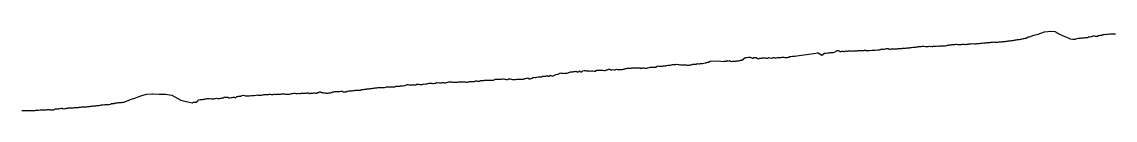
# Model space of a CAD drawing. Extents: x -3793 to 50787, y -1075 to 6138.
# Drawn here: x 24433 to 25408, y 1496 to 1567 of the extents above; entities that cross this region are included whole.
import ezdxf

# ---------------------------------------------------------------- set-up
doc = ezdxf.new("R2010")
doc.units = 0
doc.layers.add('RD_DDB_Profile_EX', color=7, linetype='Continuous')

msp = doc.modelspace()

# ---------------------------------------------------------------- linework, layer by layer
at = {"layer": 'RD_DDB_Profile_EX'}
for points in [[(25301.985641, 1557.20989), (25302.852831, 1557.296675), (25303.732307, 1557.424625), (25304.468277, 1557.49928), (25305.288385, 1557.54004), (25306.118898, 1557.57822), (25306.940062, 1557.78447), (25307.772793, 1557.74011), (25308.595015, 1557.780985), (25309.42997, 1557.902315), (25310.261055, 1558.062865), (25311.09044, 1558.1478), (25312.131835, 1558.264635), (25313.001827, 1558.3458), (25313.878276, 1558.479305), (25314.750994, 1558.560785), (25315.495177, 1558.70159), (25316.324422, 1558.78672), (25317.145514, 1558.86283), (25317.974564, 1559.030605), (25318.799252, 1559.148595), (25319.628106, 1559.31636), (25320.456402, 1559.476385), (25321.292787, 1559.473505), (25322.116975, 1559.555965), (25323.146316, 1559.79403), (25324.026009, 1559.87754), (25324.89532, 1560.09575), (25325.776811, 1560.57381), (25326.532184, 1560.559115), (25327.351471, 1560.72367), (25328.18087, 1560.761865), (25329.833091, 1561.9164), (25331.140784, 1561.97734), (25335.066134, 1563.563395), (25338.831048, 1564.42139), (25344.380926, 1566.31464), (25350.020164, 1566.855815), (25353.597061, 1566.78257), (25358.583343, 1563.976275), (25359.961001, 1563.35372), (25361.186329, 1562.74536), (25365.480096, 1561.016635), (25367.430809, 1560.20643), (25369.783583, 1559.78133), (25370.785345, 1559.826625), (25371.775374, 1559.965725), (25372.777134, 1560.10384), (25373.779237, 1560.5722), (25374.78134, 1560.729525), (25375.779441, 1560.803015), (25376.781544, 1560.888015), (25377.783647, 1560.940955), (25378.785383, 1561.026615), (25379.783851, 1561.167865), (25380.777249, 1561.214975), (25381.779355, 1561.246585), (25382.781461, 1561.31176), (25383.783185, 1561.909215), (25384.781679, 1561.97529), (25385.783785, 1562.18076), (25386.785496, 1562.23938), (25387.7876, 1562.92773), (25388.786109, 1562.860595), (25389.787807, 1562.678975), (25390.781657, 1562.62868), (25391.783357, 1562.631865), (25392.781889, 1563.013695), (25393.783998, 1563.460835), (25394.785685, 1563.513805), (25395.787792, 1563.44286), (25396.789898, 1563.94173), (25397.788013, 1564.03831), (25398.79012, 1564.20198), (25399.783603, 1564.163295), (25400.785713, 1564.19852), (25401.784287, 1564.471585), (25402.785948, 1564.446815), (25403.788058, 1564.548955), (25404.790169, 1564.660985), (25405.788294, 1564.68832), (25406.789326, 1564.733975), (25407.7919, 1564.699925)], [(25104.175312, 1543.048535), (25104.959356, 1542.966845), (25106.511644, 1543.552795), (25107.289151, 1543.59408), (25108.625171, 1543.42362), (25109.469493, 1543.551965), (25110.308571, 1543.7152), (25111.152733, 1543.67503), (25112.139044, 1543.7904), (25112.911904, 1543.48481), (25113.675413, 1543.445785), (25114.446699, 1543.48656), (25115.220455, 1543.560325), (25115.98473, 1543.7522), (25116.754659, 1543.831225), (25117.523446, 1544.524955), (25118.287137, 1544.44772), (25119.661344, 1544.613335), (25120.406501, 1544.652965), (25121.541903, 1544.74435), (25140.690704, 1547.453715), (25141.918364, 1547.636685), (25142.580949, 1547.551605), (25145.891332, 1545.691665), (25148.374371, 1547.30314), (25149.465864, 1547.38839), (25150.328065, 1547.56166), (25151.198057, 1547.433135), (25151.979513, 1547.602055), (25152.804299, 1547.56308), (25153.620889, 1547.927665), (25154.445503, 1547.97068), (25155.269184, 1548.01364), (25156.085087, 1548.013195), (25156.907487, 1548.343545), (25158.55233, 1548.998425), (25159.373624, 1549.698025), (25160.490913, 1549.781975), (25161.35788, 1549.437305), (25162.216443, 1548.91815), (25163.087276, 1548.959265), (25163.851635, 1549.106545), (25164.670772, 1549.27158), (25165.488955, 1548.9471), (25166.298707, 1548.946635), (25167.120007, 1549.311315), (25167.937059, 1549.190655), (25168.747449, 1549.190225), (25169.563194, 1549.314325), (25170.377989, 1549.31603), (25171.526178, 1549.33792), (25172.383982, 1549.37613), (25173.247647, 1549.291815), (25174.110556, 1549.33676), (25174.911588, 1549.47826), (25175.715191, 1549.55872), (25176.527174, 1549.520325), (25177.341232, 1549.51744), (25178.145486, 1549.67894), (25178.956314, 1549.59998), (25179.766169, 1549.60202), (25180.569926, 1549.7229), (25181.387265, 1549.679695), (25182.556355, 1549.67957), (25183.416713, 1549.59589), (25184.26853, 1550.19595), (25185.12783, 1549.6404), (25185.966088, 1549.78618), (25186.772284, 1549.86328), (25187.570019, 1549.742165), (25188.375604, 1549.66423), (25190.504172, 1550.021075), (25193.586268, 1550.17975), (25194.442869, 1550.310085), (25195.298687, 1550.14152), (25196.150767, 1550.2211), (25197.023633, 1550.343915), (25197.823616, 1550.70471), (25198.379322, 1550.7115), (25199.166329, 1551.351085), (25199.943979, 1550.876615), (25200.722862, 1550.885715), (25201.502926, 1550.850505), (25202.280879, 1551.091515), (25203.056729, 1551.21369), (25203.84373, 1551.412325), (25205.160162, 1551.45853), (25206.000608, 1551.07346), (25206.846831, 1551.07554), (25207.685223, 1551.28612), (25208.598679, 1551.342425), (25209.382599, 1551.344385), (25210.167249, 1551.263535), (25210.943077, 1551.223975), (25211.725784, 1551.226015), (25212.506866, 1551.18154), (25213.289381, 1551.14452), (25214.070872, 1551.49821), (25214.856297, 1551.532445), (25216.187802, 1551.54955), (25217.031538, 1551.635705)], [(25217.031538, 1551.635705), (25217.866872, 1551.677295), (25218.71408, 1551.88506), (25219.66177, 1551.924805), (25220.440041, 1551.926615), (25221.209273, 1551.96493), (25221.988789, 1552.117615), (25222.76581, 1552.119295), (25223.535747, 1552.080125), (25224.311321, 1552.12057), (25225.088807, 1552.31021), (25225.864181, 1552.350545), (25227.223636, 1552.67109), (25228.063928, 1552.71544), (25228.899163, 1552.75098), (25229.739302, 1552.795325), (25230.730069, 1553.091645), (25231.492214, 1553.12935), (25232.263815, 1553.240715), (25233.034505, 1553.39715), (25233.797374, 1553.396505), (25234.571552, 1553.39281), (25235.340956, 1553.47235), (25236.104549, 1553.62546), (25236.881308, 1553.54504), (25238.262455, 1553.322155), (25239.091862, 1553.196285), (25239.929213, 1553.198575), (25240.765724, 1553.45127), (25241.599919, 1553.529185), (25242.556947, 1553.43998), (25243.320798, 1553.47974), (25244.07605, 1553.44129), (25244.841787, 1553.400825), (25245.604316, 1553.47869), (25246.360313, 1553.47828), (25247.128706, 1553.552135), (25247.885869, 1553.742265), (25249.292808, 1553.914365), (25250.127213, 1553.750115), (25250.963767, 1553.74712), (25251.790192, 1553.996305), (25252.623575, 1554.03994), (25253.462178, 1553.82902), (25254.28918, 1553.82851), (25255.12154, 1553.955465), (25256.155594, 1554.005775), (25257.022412, 1554.21757), (25257.895462, 1554.48105), (25258.767815, 1554.483155), (25259.512232, 1554.88753), (25260.333991, 1554.804), (25261.166131, 1554.88261), (25261.988811, 1555.089055), (25262.819052, 1555.17481), (25263.65329, 1555.212275), (25264.476561, 1555.21158), (25265.312736, 1555.249105), (25266.13693, 1555.289905), (25267.176767, 1554.977675), (25268.050831, 1554.97476), (25268.914445, 1555.148225), (25269.790068, 1555.101885), (25270.548958, 1555.166505), (25271.369081, 1555.24863), (25272.199447, 1555.411155), (25273.023067, 1555.198865), (25273.852874, 1555.20098), (25274.67961, 1555.36122), (25275.509247, 1555.48752), (25276.339109, 1555.48238), (25277.168573, 1555.567265), (25278.001572, 1555.6868), (25279.067443, 1555.78107), (25279.940281, 1555.870335), (25280.808792, 1555.77749), (25281.575848, 1555.851405), (25282.405263, 1555.765545), (25283.226077, 1555.806325), (25284.05755, 1555.96865), (25284.879348, 1555.96811), (25285.712885, 1556.006445), (25286.535668, 1556.047335), (25287.371275, 1556.168685), (25288.195046, 1556.292565), (25289.03273, 1556.372725), (25290.092232, 1556.69004), (25290.960652, 1556.7257), (25291.834882, 1556.728725), (25292.705877, 1556.72079), (25293.431937, 1556.80796), (25294.261575, 1556.893715), (25295.084021, 1556.84429), (25295.913478, 1556.847385), (25296.739263, 1557.170655), (25297.568537, 1557.173555), (25298.397673, 1557.124475), (25299.226762, 1557.3346), (25300.059259, 1557.32722), (25301.107861, 1557.125805), (25301.985641, 1557.20989)], [(24994.737155, 1534.842625), (24995.81446, 1534.89771), (24996.793418, 1534.85537), (24997.772904, 1534.868195), (24998.940527, 1535.648945), (24999.912054, 1535.9441), (25000.886829, 1535.70521), (25001.852382, 1535.758535), (25002.814577, 1535.81167), (25003.773431, 1535.86462), (25004.731001, 1536.01741), (25005.692234, 1536.019805), (25006.829893, 1536.03482), (25007.795281, 1536.23314), (25008.7643, 1536.56984), (25010.00142, 1536.575635), (25010.965728, 1536.721125), (25011.913695, 1536.81693), (25012.875336, 1537.24805), (25013.822035, 1537.248355), (25014.781017, 1537.20249), (25015.735955, 1537.34413), (25016.681843, 1537.439705), (25017.837128, 1537.36723), (25018.795868, 1537.22278), (25019.76693, 1537.03197), (25020.724752, 1536.98413), (25021.983216, 1537.025905), (25022.928496, 1537.073845), (25023.8875, 1537.02836), (25024.839436, 1536.884165), (25025.783934, 1536.74189), (25026.740163, 1536.74422), (25027.683443, 1536.792135), (25028.637122, 1536.841885), (25029.801589, 1536.824985), (25030.770506, 1537.405325), (25031.726132, 1537.453875), (25032.991266, 1537.606295), (25033.943717, 1537.65838), (25034.893279, 1538.03643), (25035.84962, 1537.801345), (25036.791645, 1537.801745), (25037.745523, 1538.23053), (25038.686375, 1538.136105), (25039.637482, 1538.134645), (25040.808076, 1538.32735), (25041.771123, 1538.613895), (25042.728496, 1538.71455), (25043.908735, 1539.40481), (25044.873181, 1539.3585), (25046.288093, 1540.17511), (25053.592093, 1540.482045), (25058.37953, 1540.055135), (25058.974253, 1540.12444), (25059.824114, 1540.20506), (25060.625829, 1540.32601), (25061.432338, 1540.80664), (25062.243684, 1540.17005), (25063.662637, 1540.90723), (25064.500824, 1540.344665), (25065.348566, 1540.041855), (25066.202464, 1540.074775), (25067.060284, 1540.1934), (25067.887262, 1540.35873), (25068.681229, 1540.26775), (25069.478146, 1540.18167), (25070.274354, 1540.54201), (25071.077437, 1540.50401), (25071.885357, 1540.501115), (25072.68226, 1540.70119), (25073.484111, 1540.983785), (25074.661874, 1541.07541), (25077.228163, 1543.126825), (25078.084642, 1543.38449), (25078.933342, 1543.564285), (25080.519407, 1543.88315), (25081.318641, 1543.80192), (25082.108265, 1543.76184), (25083.698985, 1543.01), (25084.488065, 1543.00956), (25085.290883, 1543.36481), (25086.550976, 1543.41822), (25087.40453, 1543.420075), (25089.102049, 1542.31546), (25089.99401, 1542.569135), (25090.783702, 1543.004445), (25091.573879, 1542.96157), (25092.355308, 1543.000305), (25093.143709, 1543.31751), (25094.711896, 1543.27997), (25095.505742, 1543.11932), (25096.291763, 1543.003825), (25097.591322, 1542.973665), (25098.431905, 1543.354065), (25100.128012, 1542.936045), (25101.069296, 1543.050905), (25101.840965, 1543.043685), (25102.622445, 1543.43569), (25103.402808, 1543.360375), (25104.175312, 1543.048535)], [(24890.83748, 1525.59774), (24891.814275, 1525.83424), (24892.912752, 1526.132385), (24893.879293, 1526.172755), (24894.849262, 1526.262075), (24895.822677, 1526.253925), (24896.8076, 1526.787965), (24897.78715, 1526.78073), (24898.770195, 1526.77347), (24899.851064, 1526.735585), (24900.844648, 1527.521935), (24901.830218, 1526.968695), (24902.818334, 1526.959485), (24903.850446, 1527.69577), (24905.830383, 1526.69015), (24906.820009, 1527.47553), (24908.810427, 1528.40621), (24909.817816, 1528.55235), (24910.160965, 1528.567115), (24910.817589, 1528.604715), (24912.808094, 1529.715575), (24913.840728, 1529.47426), (24914.838636, 1529.43216), (24915.83342, 1529.291), (24916.825092, 1529.496895), (24917.822147, 1529.5998), (24918.808356, 1529.65653), (24919.791492, 1529.66376), (24921.824395, 1530.69933), (24922.812832, 1530.691385), (24923.807571, 1530.83796), (24924.858715, 1530.942505), (24925.84006, 1531.03257), (24926.833401, 1531.42732), (24927.827895, 1530.77867), (24928.818153, 1530.76909), (24929.816339, 1531.51376), (24930.805823, 1530.766935), (24931.804343, 1530.757305), (24932.810464, 1531.5037), (24933.975477, 1531.78286), (24934.811151, 1531.95751), (24935.811749, 1531.71068), (24936.811273, 1531.513985), (24937.803231, 1531.523735), (24938.799344, 1531.57637), (24939.794391, 1531.38031), (24940.823234, 1531.489785), (24941.820014, 1531.691505), (24942.815978, 1531.346565), (24943.849917, 1531.31595), (24944.842812, 1532.11065), (24945.834621, 1532.064225), (24947.801481, 1532.27108), (24948.789434, 1532.27399), (24949.77631, 1532.276895), (24950.753339, 1532.237495), (24951.839108, 1531.94879), (24952.828852, 1531.80395), (24953.813645, 1532.356995), (24954.886646, 1532.365105), (24955.870004, 1533.05385), (24956.850173, 1533.01428), (24957.830041, 1532.381975), (24958.808819, 1532.433925), (24959.780546, 1532.834235), (24960.755863, 1532.35004), (24961.730099, 1532.35317), (24962.866168, 1532.999185), (24963.840599, 1532.64881), (24964.817185, 1532.68994), (24965.914417, 1532.697195), (24966.88223, 1532.68871), (24967.852952, 1532.729075), (24968.826599, 1533.210125), (24969.803181, 1533.006275), (24970.788524, 1533.679185), (24971.779737, 1533.57705), (24972.765881, 1534.062615), (24973.83306, 1534.06208), (24974.818939, 1533.85655), (24975.807074, 1533.84906), (24976.835332, 1534.23845), (24977.830444, 1534.129115), (24978.818155, 1534.27126), (24979.808988, 1534.41385), (24980.802959, 1534.30731), (24981.917374, 1534.38253), (24982.804853, 1534.253435), (24983.807103, 1534.158375), (24984.808581, 1533.820795), (24985.801034, 1534.125185), (24986.790863, 1534.130905), (24987.849163, 1533.95487), (24988.846855, 1534.05807), (24989.835781, 1534.115635), (24990.827621, 1534.229395), (24991.807628, 1534.580385), (24992.784042, 1534.881165), (24993.756883, 1534.88788), (24994.737155, 1534.842625)], [(24715.949321, 1513.13742), (24716.872346, 1513.316235), (24717.805264, 1513.31291), (24718.221963, 1513.333775), (24719.12726, 1512.79516), (24720.022486, 1512.88469), (24720.92642, 1512.97752), (24721.833807, 1512.883665), (24722.729697, 1513.46944), (24723.632454, 1513.561985), (24724.534221, 1513.60937), (24725.438756, 1513.60334), (24726.038025, 1513.662515), (24726.966038, 1513.757715), (24727.893275, 1513.945335), (24728.811771, 1514.037225), (24729.247801, 1514.06619), (24730.150337, 1514.24251), (24731.043266, 1514.466815), (24731.945014, 1514.469175), (24732.845745, 1514.471535), (24733.74358, 1514.42035), (24734.64412, 1514.46771), (24735.543644, 1514.784685), (24736.436735, 1514.919015), (24737.051537, 1514.973745), (24737.980176, 1515.293815), (24738.906285, 1515.296125), (24739.823564, 1515.34176), (24740.274783, 1515.38719), (24741.174406, 1515.613595), (24742.065164, 1515.60751), (24742.964593, 1515.744335), (24743.862977, 1515.746575), (24744.752936, 1515.746035), (24745.656349, 1516.236285), (24746.553492, 1516.19342), (24747.44415, 1516.2826), (24748.067608, 1516.32335), (24748.992384, 1516.50993), (24749.919779, 1516.64538), (24750.835785, 1516.598755), (24751.30331, 1516.625025), (24752.200472, 1516.582505), (24753.096559, 1516.67394), (24753.985251, 1516.7131), (24754.881139, 1516.804545), (24755.768492, 1516.848735), (24756.662904, 1517.118685), (24757.563805, 1517.29491), (24758.451877, 1517.20509), (24759.345013, 1517.251555), (24760.007854, 1517.32886), (24760.930565, 1517.37709), (24761.848464, 1517.325255), (24762.77102, 1517.32748), (24763.228071, 1517.38213), (24764.121505, 1517.38455), (24765.00493, 1517.294965), (24765.900321, 1518.00416), (24766.792446, 1517.917175), (24767.676609, 1517.91667), (24768.559826, 1517.87931), (24769.44803, 1517.970215), (24770.325176, 1518.242975), (24771.027223, 1518.30118), (24771.953847, 1518.30618), (24772.866362, 1518.35937), (24773.781051, 1518.315925), (24774.292634, 1518.37777), (24776.053204, 1519.52746), (24776.928256, 1519.533155), (24778.672983, 1518.712125), (24779.538222, 1519.198085), (24780.408129, 1519.026055), (24781.267329, 1519.162925), (24782.075484, 1519.216915), (24782.980204, 1519.17402), (24783.880336, 1519.09146), (24784.782403, 1519.63386), (24785.378286, 1519.62479), (24786.241582, 1519.67407), (24787.10267, 1519.24695), (24787.959807, 1519.29691), (24788.82486, 1519.472545), (24789.675204, 1519.436535), (24790.528606, 1519.82213), (24791.372911, 1519.998125), (24792.21359, 1519.833845), (24793.12922, 1519.988455), (24794.020482, 1520.079695), (24794.907395, 1520.22067), (24795.796013, 1520.444625), (24796.483501, 1520.439305), (24797.327516, 1520.65589), (24798.169044, 1520.448195), (24799.006941, 1520.28773), (24799.844978, 1520.16446), (24800.676815, 1520.58894), (24801.511386, 1520.63254), (24802.337216, 1521.054795)], [(24802.337216, 1521.054795), (24803.159439, 1520.97725), (24804.179436, 1521.096585), (24805.057441, 1520.836165), (24805.939485, 1520.846645), (24806.814338, 1521.02349), (24807.598404, 1521.041255), (24808.422481, 1521.089275), (24809.243799, 1520.76411), (24810.061805, 1520.85342), (24810.879659, 1521.14113), (24811.691652, 1521.270035), (24812.506069, 1521.434635), (24813.312104, 1521.684245), (24814.123109, 1521.80755), (24815.245834, 1521.86881), (24816.110715, 1521.827565), (24816.969685, 1521.43422), (24817.830814, 1521.34237), (24818.699145, 1521.331775), (24819.484415, 1521.41205), (24820.288477, 1521.48732), (24821.097343, 1521.517115), (24821.908549, 1521.674495), (24822.727291, 1521.66419), (24823.545747, 1521.69974), (24824.37453, 1521.689475), (24825.200345, 1521.725255), (24826.039336, 1521.839035), (24827.102578, 1521.91287), (24827.975265, 1521.6874), (24828.850247, 1521.50526), (24829.732507, 1521.58051), (24830.455249, 1521.68969), (24831.275623, 1521.72387), (24832.100708, 1522.0426), (24832.928865, 1522.11929), (24833.764713, 1521.98161), (24834.600777, 1522.016745), (24835.447578, 1522.08803), (24836.291676, 1522.039355), (24837.139076, 1522.538955), (24838.084654, 1522.564605), (24838.973916, 1522.240115), (24839.864082, 1522.233345), (24840.76161, 1522.489265), (24841.657834, 1523.066215), (24842.563734, 1523.010405), (24843.466084, 1523.00465), (24844.380462, 1523.083985), (24844.984715, 1523.131235), (24845.907396, 1523.263835), (24846.836288, 1523.25178), (24847.76384, 1523.29194), (24848.158618, 1523.296865), (24849.059094, 1523.245295), (24849.964581, 1523.1423), (24850.871466, 1523.181395), (24851.785802, 1523.16915), (24852.699174, 1523.25419), (24853.622476, 1523.51733), (24854.542412, 1524.154525), (24855.474801, 1524.14489), (24855.962575, 1524.21688), (24856.908316, 1524.16645), (24857.850825, 1524.20119), (24858.792256, 1524.00593), (24859.1147, 1524.01564), (24860.032551, 1524.00891), (24860.955333, 1524.36717), (24861.880062, 1524.36094), (24862.812341, 1524.2092), (24863.744035, 1524.15603), (24864.685944, 1524.00301), (24865.624692, 1523.949285), (24866.576367, 1524.359215), (24866.942103, 1524.390085), (24867.893607, 1524.47855), (24868.847316, 1524.08842), (24870.046744, 1524.001805), (24870.98321, 1523.9938), (24871.932402, 1523.895035), (24872.874191, 1523.839495), (24873.819009, 1524.25798), (24874.766871, 1524.25034), (24875.724672, 1524.151235), (24876.677948, 1524.048175), (24877.914533, 1524.00805), (24878.876171, 1524.14436), (24879.849033, 1524.2366), (24881.003437, 1524.72704), (24881.95259, 1524.76658), (24882.904939, 1525.09412), (24883.8605, 1525.23053), (24884.827855, 1524.55314), (24885.789132, 1524.592625), (24886.753663, 1524.87356), (24887.721466, 1525.155455), (24888.891159, 1525.9565), (24889.863111, 1525.655135), (24890.83748, 1525.59774)], [(24628.780371, 1509.47693), (24630.195031, 1509.7347), (24631.023202, 1509.49658), (24631.846752, 1509.42361), (24632.665716, 1509.269365), (24633.708878, 1509.29035), (24634.474737, 1509.299405), (24635.234978, 1509.345955), (24635.982611, 1509.465535), (24636.73231, 1509.399235), (24637.476566, 1509.444945), (24638.215437, 1509.564415), (24639.02586, 1509.6084), (24639.766814, 1509.605505), (24641.376639, 1509.74621), (24642.17464, 1510.0992), (24642.968526, 1510.010975), (24643.769221, 1509.96737), (24644.899033, 1509.936555), (24645.632699, 1509.930635), (24646.368702, 1509.96456), (24647.109321, 1510.07011), (24647.85393, 1510.28795), (24648.598086, 1510.50908), (24649.349792, 1510.542035), (24650.105577, 1510.350195), (24650.85804, 1510.42273), (24652.380355, 1510.610805), (24653.181236, 1510.764775), (24653.993791, 1510.839705), (24654.805713, 1510.592065), (24655.895027, 1510.576015), (24656.639752, 1510.607465), (24657.388694, 1510.71448), (24658.139532, 1510.635955), (24658.895987, 1510.59208), (24659.656758, 1510.66186), (24660.416405, 1510.65873), (24661.184854, 1510.729005), (24661.953056, 1510.72175), (24663.370115, 1510.9043), (24664.189625, 1510.94125), (24665.01408, 1511.13968), (24665.842126, 1511.090645), (24666.87965, 1511.034535), (24667.637824, 1510.80152), (24668.399414, 1510.83255), (24669.165584, 1510.863765), (24669.933132, 1510.82145), (24670.707465, 1510.69812), (24671.480999, 1510.655345), (24673.046263, 1511.495385), (24673.830083, 1511.492575), (24675.191329, 1511.64179), (24676.028728, 1511.59231), (24676.869938, 1511.374335), (24677.710212, 1511.370065), (24678.625239, 1511.40336), (24679.401022, 1511.551945), (24680.181764, 1511.42666), (24680.96444, 1511.42251), (24681.754024, 1511.53291), (24682.548697, 1511.56486), (24683.336324, 1511.559035), (24684.140688, 1511.55145), (24684.950283, 1511.58375), (24686.187218, 1511.74929), (24687.036949, 1511.829285), (24687.892537, 1511.904735), (24688.75221, 1511.50852), (24689.598857, 1511.525635), (24690.391698, 1511.56016), (24691.188922, 1511.63006), (24691.991601, 1511.660175), (24692.7956, 1511.9373), (24693.60176, 1512.00689), (24694.413583, 1511.71807), (24695.236578, 1511.78956), (24696.065289, 1512.10678), (24697.172316, 1512.158375), (24698.037798, 1512.76231), (24698.909155, 1512.75372), (24699.784876, 1512.30776), (24700.557357, 1512.31378), (24701.369098, 1512.104015), (24702.185119, 1512.01171), (24703.007125, 1511.960015), (24703.823895, 1511.786195), (24704.657329, 1511.65022), (24705.496939, 1511.76349), (24706.334253, 1511.841065), (24707.18488, 1511.829855), (24708.147302, 1511.951205), (24709.918868, 1512.730595), (24710.812277, 1512.762805), (24711.710404, 1513.018975), (24712.606409, 1513.057655), (24713.506972, 1513.088075), (24714.418892, 1513.12156), (24715.028271, 1513.14391), (24715.949321, 1513.13742)], [(24496.98382, 1500.29982), (24497.801135, 1500.342245), (24498.619848, 1500.46076), (24499.436993, 1500.62572), (24500.573122, 1500.68974), (24501.427893, 1500.73239), (24502.294366, 1500.81627), (24503.149894, 1501.2036), (24503.941935, 1501.258525), (24504.758262, 1501.37846), (24505.565763, 1501.41879), (24506.38412, 1501.37613), (24507.192591, 1501.416495), (24508.012984, 1501.496035), (24508.822426, 1501.495705), (24509.644862, 1501.65694), (24510.459997, 1501.65822), (24511.598207, 1501.78479), (24512.45527, 1502.55568), (24513.31846, 1502.341765), (24514.173551, 1502.341415), (24514.983273, 1502.387435), (24515.797157, 1502.95321), (24516.60241, 1502.95293), (24517.418388, 1503.113735), (24518.224642, 1503.11348), (24519.04272, 1503.233935), (24519.849975, 1503.355625), (24520.67016, 1503.354365), (24521.483148, 1503.355275), (24522.623508, 1503.49692), (24523.479896, 1503.665585), (24524.411837, 1503.8225), (24530.823931, 1506.559925), (24532.330627, 1506.884575), (24537.122494, 1508.76683), (24537.969865, 1509.106865), (24538.747133, 1509.342965), (24543.609103, 1510.684905), (24548.909579, 1510.92597), (24549.248341, 1510.94425), (24549.559078, 1510.936225), (24554.887579, 1510.72464), (24560.696664, 1510.80934), (24566.166056, 1509.84801), (24568.911783, 1508.52523), (24574.368408, 1505.341705), (24579.085811, 1504.288185), (24584.723172, 1502.918245), (24585.62135, 1503.71602), (24586.440601, 1503.51346), (24587.254236, 1503.512995), (24588.066938, 1503.756285), (24589.305936, 1504.83186), (24590.13349, 1505.956885), (24590.969233, 1505.79177), (24591.804127, 1506.043265), (24592.631248, 1506.1262), (24593.645963, 1506.09887), (24594.404851, 1506.17568), (24595.162614, 1506.290125), (24595.922004, 1506.326365), (24596.672464, 1506.741815), (24597.428895, 1506.780365), (24598.184206, 1506.89433), (24598.934093, 1506.856425), (24599.687865, 1506.593115), (24601.176949, 1506.787665), (24602.006193, 1506.74779), (24602.834574, 1506.666645), (24603.659668, 1506.74538), (24604.487887, 1506.87092), (24605.315244, 1506.954995), (24606.136385, 1507.07866), (24606.962558, 1506.914725), (24608.053058, 1506.966655), (24608.920963, 1507.011535), (24609.788172, 1507.272685), (24610.585835, 1507.28308), (24611.400292, 1507.48791), (24612.224791, 1507.445025), (24613.048257, 1508.103055), (24613.863302, 1508.184915), (24614.68556, 1508.06278), (24615.502665, 1508.028935), (24616.313707, 1508.076785), (24617.118753, 1507.556275), (24617.913082, 1507.603985), (24619.103114, 1507.740805), (24619.96036, 1507.922265), (24620.812771, 1508.1027), (24621.721814, 1508.11785), (24622.531585, 1507.853275), (24623.334261, 1507.86407), (24624.130977, 1508.7019), (24624.914492, 1508.825935), (24625.700024, 1508.911275), (24626.479784, 1508.91803), (24627.253835, 1509.041245), (24628.022239, 1509.08617), (24628.780371, 1509.47693)], [(24432.47592, 1496.110345), (24433.225295, 1496.18272), (24433.978335, 1496.221345), (24434.73103, 1496.25633), (24435.483887, 1496.10682), (24436.239917, 1496.103955), (24437.730505, 1496.252245), (24438.55256, 1496.048865), (24439.369562, 1496.08568), (24440.195665, 1496.083485), (24441.285744, 1496.109425), (24442.026993, 1496.071715), (24442.77742, 1496.03223), (24443.519715, 1496.069245), (24444.272338, 1496.14198), (24445.015681, 1496.403635), (24445.770508, 1496.551695), (24446.521958, 1496.548525), (24447.27194, 1496.549735), (24448.76765, 1496.75445), (24449.583081, 1496.7498), (24450.397515, 1496.872425), (24451.223323, 1496.74692), (24452.043577, 1496.78335), (24453.078908, 1496.7913), (24453.826157, 1496.867335), (24454.566972, 1496.90052), (24455.314028, 1497.05107), (24456.058416, 1496.972665), (24456.805276, 1496.974155), (24457.553252, 1496.858155), (24458.30813, 1496.78118), (24459.797349, 1496.88222), (24460.611352, 1496.922735), (24461.436182, 1497.043075), (24462.251047, 1497.576075), (24463.077685, 1497.614835), (24464.14208, 1497.679005), (24464.876902, 1497.678615), (24465.621135, 1497.787555), (24466.357089, 1498.009585), (24467.103699, 1498.11899), (24467.840788, 1498.155785), (24468.589785, 1498.15402), (24469.328012, 1497.70785), (24470.825336, 1497.8383), (24471.648112, 1497.835435), (24472.461541, 1498.408515), (24473.286177, 1498.406055), (24474.107295, 1498.653705), (24474.926994, 1498.649365), (24475.747952, 1498.65102), (24476.56284, 1498.52757), (24477.391368, 1498.52519), (24478.523542, 1498.61571), (24479.37916, 1498.74449), (24480.246629, 1498.914215), (24481.052417, 1498.956305), (24481.863082, 1498.915), (24482.683841, 1498.912325), (24483.495418, 1499.075365), (24484.318091, 1499.19553), (24485.13058, 1499.23601), (24485.955172, 1499.315455), (24486.774366, 1499.358105), (24487.587442, 1499.39862), (24488.41412, 1499.519165), (24489.548238, 1499.57101), (24490.403443, 1499.570565), (24491.270426, 1499.611125), (24492.093246, 1499.696505), (24492.901912, 1499.818275), (24493.720526, 1500.06035), (24494.530131, 1499.937595), (24495.350715, 1499.975925), (24496.16126, 1500.302025), (24496.98382, 1500.29982)]]:
    msp.add_lwpolyline(points, dxfattribs=at)

doc.saveas('drawing.dxf')
